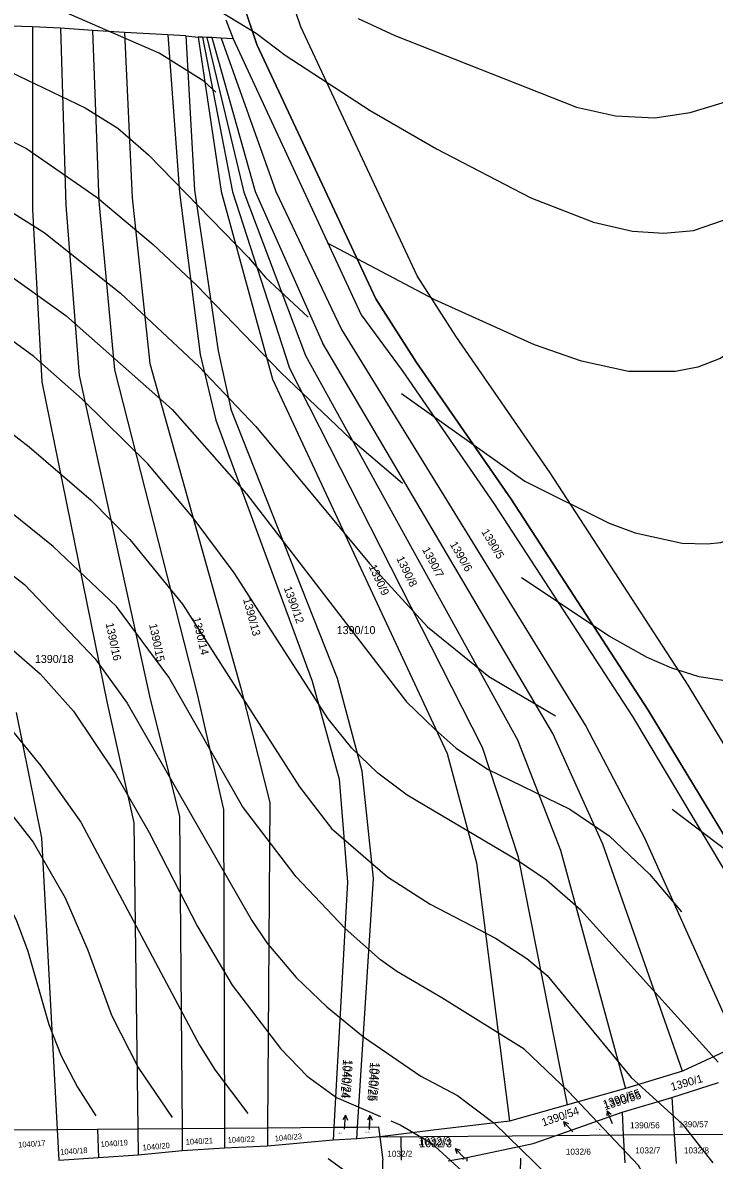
# Model space of a CAD drawing. Extents: x -555860 to -552701, y -1187050 to -1182291.
# Drawn here: x -553379.4 to -553232.6, y -1185147.3 to -1184905.7 of the extents above; entities that cross this region are included whole.
import ezdxf

# ---------------------------------------------------------------- set-up
doc = ezdxf.new("R2010")
doc.units = 0
for name, color, linetype in [('LEG_2b', 7, 'Continuous'), ('Level 16', 7, 'Continuous'), ('Level 28', 7, 'Continuous'), ('Level 30', 7, 'Continuous'), ('Level 40', 7, 'Continuous'), ('Level 41', 7, 'Continuous'), ('navrh_BV', 7, 'Continuous'), ('Poz předměty', 7, 'Continuous'), ('stav_BV', 7, 'Continuous')]:
    doc.layers.add(name, color=color, linetype=linetype)

msp = doc.modelspace()

# ---------------------------------------------------------------- linework, layer by layer
at = {"layer": 'Level 16'}
for p, q in [((-553255.34, -1185136.77), (-553255.41, -1185137.88)), ((-553254.17, -1185139.53), (-553255.34, -1185136.77)), ((-553255.34, -1185136.77), (-553254.49, -1185137.49)), ((-553310.85, -1185137.73), (-553311.44, -1185138.68)), ((-553311.12, -1185140.72), (-553310.85, -1185137.73)), ((-553310.85, -1185137.73), (-553310.44, -1185138.77)), ((-553305.68, -1185137.76), (-553306.21, -1185138.75)), ((-553305.77, -1185140.76), (-553305.68, -1185137.76)), ((-553305.68, -1185137.76), (-553305.21, -1185138.77)), ((-553262.59, -1185141.28), (-553264.58, -1185139.04)), ((-553264.58, -1185139.04), (-553263.55, -1185139.45)), ((-553264.58, -1185139.04), (-553264.29, -1185140.12)), ((-553285.49, -1185146.96), (-553287.59, -1185144.82)), ((-553287.59, -1185144.82), (-553286.53, -1185145.18)), ((-553287.59, -1185144.82), (-553287.25, -1185145.88)), ((-553273.72, -1185146.85), (-553273.81, -1185149.85))]:
    msp.add_line(p, q, dxfattribs=at)
at = {"layer": 'Level 28'}
msp.add_lwpolyline([(-553335.3, -1184893.6), (-553329.69, -1184910.28), (-553304.44, -1184964.29), (-553295.78, -1184977.82), (-553275.71, -1185006.86), (-553246.62, -1185051.72), (-553209.69, -1185112.62), (-553192, -1185138.59), (-553167.79, -1185169.52), (-553146.64, -1185201.83), (-553123.18, -1185233.43), (-553081.09, -1185293.58), (-553054.48, -1185334.7), (-553025.69, -1185378.7), (-553018.36, -1185395.37), (-553012.48, -1185445.05)], dxfattribs=at)
at = {"layer": 'Level 30'}
for points in [[(-553002.47, -1185444.56), (-553008.6, -1185392.71), (-553016.87, -1185373.92), (-553046.1, -1185329.25), (-553072.79, -1185288), (-553115.07, -1185227.58), (-553138.44, -1185196.11), (-553159.66, -1185163.69), (-553183.92, -1185132.69), (-553201.28, -1185107.21), (-553238.15, -1185046.41), (-553267.4, -1185001.3), (-553287.45, -1184972.28), (-553295.66, -1184959.46), (-553320.39, -1184906.56), (-553325.94, -1184890.07)], [(-553335.3, -1184893.6), (-553329.69, -1184910.28), (-553304.44, -1184964.29), (-553295.78, -1184977.82), (-553275.71, -1185006.86), (-553246.62, -1185051.72), (-553209.69, -1185112.62), (-553192, -1185138.59), (-553167.79, -1185169.52), (-553146.64, -1185201.83), (-553123.18, -1185233.43), (-553081.09, -1185293.58), (-553054.48, -1185334.7), (-553025.69, -1185378.7), (-553018.36, -1185395.37), (-553012.48, -1185445.05)]]:
    msp.add_lwpolyline(points, dxfattribs=at)
at = {"layer": 'Level 40'}
for points in [[(-553338.44, -1184920.43), (-553340.94, -1184918.12), (-553350.45, -1184912.12), (-553378.74, -1184899.78)], [(-553230.62, -1184976.58), (-553231.35, -1184977.01), (-553236.06, -1184978.82), (-553240.78, -1184979.79), (-553250.76, -1184979.79), (-553260.74, -1184977.57), (-553270.73, -1184974.1), (-553291.94, -1184964.53), (-553314.68, -1184952.47)], [(-553231.77, -1185126.49), (-553260.88, -1185094.18), (-553268.23, -1185087.8), (-553274.33, -1185083.64), (-553297.77, -1185069.77), (-553304.01, -1185065.06), (-553309.55, -1185059.79), (-553314.54, -1185053.55), (-553334.51, -1185022.49), (-553343.24, -1185010.85), (-553352.81, -1184999.34), (-553366.82, -1184985.61), (-553377.08, -1184976.6), (-553389.97, -1184967.17), (-553402.73, -1184960.37), (-553410.49, -1184957.6), (-553416.32, -1184956.22), (-553427.96, -1184955.66), (-553439.61, -1184958.02), (-553451.26, -1184963.15), (-553462.21, -1184970.91), (-553471.78, -1184978.68), (-553477.33, -1184982.28)], [(-553477.33, -1185069.78), (-553468.18, -1185064.51), (-553455.42, -1185055.08), (-553435.73, -1185034.97), (-553430.04, -1185030.81), (-553426.65, -1185029.25), (-553418.23, -1185029.41), (-553414.65, -1185030.26), (-553409.66, -1185032.34), (-553404.67, -1185035.39), (-553394.27, -1185043.29), (-553384.43, -1185052.72), (-553375.55, -1185063.53), (-553367.09, -1185075.46), (-553341.86, -1185122.88), (-553338.53, -1185128.15), (-553331.59, -1185137.33)], [(-553314.59, -1185146.92), (-553307.32, -1185152.14)]]:
    msp.add_lwpolyline(points, dxfattribs=at)
at = {"layer": 'Level 41'}
for points in [[(-553414, -1184900.21), (-553380.27, -1184916.97), (-553366.12, -1184923.77), (-553359.19, -1184928.07), (-553352.67, -1184933.75), (-553331.46, -1184955.52), (-553327.85, -1184959.82), (-553318.82, -1184968.23)], [(-553343.7, -1184899.43), (-553329.87, -1184907.88), (-553323.7, -1184912.54), (-553305.67, -1184924.32), (-553291.53, -1184932.5), (-553271.56, -1184942.9), (-553258.25, -1184948.03), (-553249.93, -1184949.97), (-553243.27, -1184950.39), (-553237.01, -1184949.79), (-553228.58, -1184946.93), (-553222.89, -1184943.18), (-553216.1, -1184937.5), (-553183.51, -1184903.25)], [(-553308.17, -1184904.77), (-553300.4, -1184908.38), (-553261.85, -1184923.63), (-553253.53, -1184925.43), (-553245.21, -1184925.85), (-553237.73, -1184924.74), (-553230.9, -1184922.73), (-553225.25, -1184920.3), (-553220.81, -1184917.81), (-553213.32, -1184911.98), (-553203.34, -1184902.28)], [(-553299.02, -1184984.45), (-553272.81, -1185003.08), (-553254.92, -1185011.95), (-553249.37, -1185014.03), (-553239.39, -1185016.25), (-553234.12, -1185016.39), (-553231.18, -1185016.05), (-553228.3, -1185015.01), (-553225.11, -1185013.06), (-553222.34, -1185010.71), (-553220.67, -1185008.35), (-553208.89, -1184983.39), (-553195.71, -1184962.04), (-553182.12, -1184946.37), (-553166.6, -1184930.15), (-553156.61, -1184920.86), (-553144.69, -1184911.29), (-553132.76, -1184902.97)], [(-553107.39, -1184901.03), (-553122.36, -1184910.6), (-553139.42, -1184924.32), (-553146.63, -1184931.81), (-553156.47, -1184944.29), (-553178.94, -1184976.74), (-553187.67, -1184991.71), (-553197.66, -1185014.17), (-553203.48, -1185034.14), (-553206.53, -1185040.8), (-553208.33, -1185043.01), (-553213.32, -1185046.06), (-553218.64, -1185046.57), (-553223.86, -1185046.48), (-553235.8, -1185044.59), (-553241.61, -1185042.74), (-553246.85, -1185040.47), (-553254.92, -1185035.94), (-553273.53, -1185023.56)], [(-553241.49, -1185072.74), (-553220.53, -1185088.63), (-553211.66, -1185093.07), (-553207.22, -1185094.32), (-553203.95, -1185093.77), (-553201.26, -1185092.79), (-553199.5, -1185091.46), (-553197.24, -1185088.77), (-553194.05, -1185082.67), (-553191.69, -1185075.18), (-553188.09, -1185050.22), (-553186.46, -1185043.11), (-553184.9, -1185037.74), (-553177.55, -1185014.73), (-553172.28, -1184995.32), (-553163.68, -1184975.9), (-553148.85, -1184950.95), (-553143.81, -1184943.85), (-553140.67, -1184939.85), (-553129.57, -1184927.93), (-553114.32, -1184916.14), (-553103.79, -1184910.18), (-553092.69, -1184905.05)], [(-553492.86, -1184929.18), (-553468.73, -1184916.42), (-553459.86, -1184914.2), (-553444.6, -1184913.51), (-553434.9, -1184914.2), (-553421.59, -1184916.28), (-553406.06, -1184920.02), (-553399.14, -1184922.56), (-553392.75, -1184925.29), (-553378.6, -1184932.36), (-553363.63, -1184942.77), (-553351.7, -1184952.75), (-553342.41, -1184961.48), (-553324.53, -1184980.06), (-553309.83, -1184994.07), (-553298.74, -1185003.47)], [(-553482.73, -1184948.73), (-553474.18, -1184943.68), (-553459.3, -1184936.11), (-553440.17, -1184930.98), (-553431.81, -1184929.99), (-553426.58, -1184929.87), (-553416.04, -1184930.98), (-553405.78, -1184934.03), (-553394.69, -1184938.74), (-553382.48, -1184945.4), (-553374.86, -1184950.25), (-553358.64, -1184963.15), (-553342, -1184978.68), (-553329.93, -1184991.43), (-553305.81, -1185020.55), (-553293.47, -1185034), (-553280.43, -1185044.54), (-553266.31, -1185052.87)], [(-553484.81, -1184966.89), (-553460.96, -1184951.64), (-553451.81, -1184947.48), (-553441.83, -1184944.57), (-553436.84, -1184943.73), (-553426.85, -1184943.6), (-553416.04, -1184944.84), (-553409.39, -1184946.51), (-553404.91, -1184947.98), (-553395.52, -1184951.5), (-553381.93, -1184959.54), (-553370.28, -1184967.86), (-553347.68, -1184987.83), (-553331.88, -1185005.71), (-553297.9, -1185049.95), (-553291.87, -1185055.81), (-553287.37, -1185059.79), (-553280.71, -1185064.23), (-553263.24, -1185072.69), (-553254.92, -1185078.37), (-553246.32, -1185086.55), (-553239.57, -1185094.54)], [(-553232.04, -1185180.56), (-553238.56, -1185166.7), (-553248.68, -1185148.39), (-553263.52, -1185132.72), (-553272.95, -1185123.71), (-553290.42, -1185112.76), (-553299.98, -1185107.21), (-553303.41, -1185104.75), (-553310.94, -1185098.06), (-553321.34, -1185087.11), (-553332.71, -1185072.13), (-553348.38, -1185044.68), (-553359.47, -1185029.7), (-553372.92, -1185016.95), (-553393.85, -1185000.17), (-553401.48, -1184995.18), (-553411.88, -1184990.32), (-553416.87, -1184988.94), (-553426.85, -1184988.52), (-553434.34, -1184990.46), (-553441.83, -1184994.62), (-553470.95, -1185017.22), (-553479.82, -1185022.49)], [(-553386.92, -1184988.94), (-553378.05, -1184995.73), (-553364.88, -1185007.1), (-553356.7, -1185015.42), (-553345.46, -1185029.15), (-553320.64, -1185067.97), (-553313.85, -1185076.85), (-553301.93, -1185087.11), (-553292.91, -1185092.93), (-553279.05, -1185100.14), (-553272.39, -1185104.44), (-553268.09, -1185108.04), (-553250.21, -1185129.68), (-553239.39, -1185139.52), (-553232.87, -1185147.84)], [(-553481.76, -1185040.24), (-553474.28, -1185037.19), (-553463.6, -1185030.26), (-553455.28, -1185023.46), (-553439.47, -1185008.21), (-553434.34, -1185004.33), (-553430.04, -1185002.11), (-553422.7, -1185000.58), (-553417.7, -1185001), (-553413.82, -1185001.97), (-553402.18, -1185008.21), (-553392.47, -1185014.59), (-553379.02, -1185024.99), (-553364.04, -1185040.8), (-553357.25, -1185050.22), (-553330.77, -1185096.4), (-553327.58, -1185101.11), (-553321.34, -1185108.46), (-553314.82, -1185114.7), (-553307.06, -1185121.08), (-553294.85, -1185129.4), (-553287.09, -1185133.56), (-553279.32, -1185139.38), (-553267.82, -1185150.61)], [(-553483.57, -1185057.16), (-553476.22, -1185053.55), (-553461.66, -1185042.32), (-553439.33, -1185021.8), (-553433.93, -1185017.5), (-553430.61, -1185016.21), (-553425.75, -1185015.56), (-553421.31, -1185015.56), (-553416.25, -1185017.04), (-553410.77, -1185019.16), (-553401.9, -1185024.02), (-553386.37, -1185034.7), (-553375.69, -1185043.98), (-553368.62, -1185051.89), (-553359.74, -1185065.2), (-553352.54, -1185077.68), (-553342.28, -1185097.65), (-553334.93, -1185110.12), (-553324.67, -1185123.57), (-553318.98, -1185129.4), (-553312.82, -1185133.95), (-553303.43, -1185138.03)], [(-553483.54, -1185087.17), (-553474.55, -1185081.84), (-553465.12, -1185075.6), (-553428.52, -1185047.59), (-553421.31, -1185044.4), (-553418.4, -1185043.77), (-553414.65, -1185044.12), (-553406.33, -1185049.25), (-553397.6, -1185057.02), (-553384.01, -1185071.02), (-553377.22, -1185079.76), (-553370.42, -1185091.54), (-553365.57, -1185102.64), (-553360.58, -1185116.5), (-553354.89, -1185127.59), (-553347.66, -1185138.24)], [(-553485.37, -1185099.59), (-553468.18, -1185090.02), (-553460.13, -1185084.47), (-553435.45, -1185065.61), (-553431.15, -1185063.12), (-553423.67, -1185060.07), (-553419.55, -1185059.94), (-553413.82, -1185061.04), (-553408, -1185064.09), (-553399.96, -1185070.88), (-553391.22, -1185080.17), (-553384.29, -1185089.6), (-553380.82, -1185096.26), (-553378.32, -1185102.91), (-553373.89, -1185118.44), (-553371.25, -1185125.1), (-553367.79, -1185131.76), (-553363.9, -1185137.88)], [(-553301.28, -1185138.95), (-553299.29, -1185139.8), (-553292.64, -1185143.68), (-553283.76, -1185151.72), (-553276.55, -1185161.43), (-553265.32, -1185178.9), (-553257.97, -1185193.87), (-553253.12, -1185206.35), (-553245.49, -1185231.31), (-553238.84, -1185248.78), (-553226.64, -1185271.8), (-553222.06, -1185279.28), (-553201.75, -1185306.27)]]:
    msp.add_lwpolyline(points, dxfattribs=at)
at = {"layer": 'navrh_BV'}
for p, q in [((-553329.69, -1184910.28), (-553335.3, -1184893.6)), ((-553336.3, -1184905.07), (-553334.72, -1184909.13)), ((-553377.34, -1184906.53), (-553384.13, -1184906.33)), ((-553377.34, -1184906.53), (-553377.33, -1184945.33)), ((-553371.36, -1184906.84), (-553377.34, -1184906.53)), ((-553371.36, -1184906.84), (-553370.26, -1184944.45)), ((-553364.62, -1184907.34), (-553371.36, -1184906.84)), ((-553364.62, -1184907.34), (-553363.23, -1184943.57)), ((-553357.77, -1184907.73), (-553364.62, -1184907.34)), ((-553357.77, -1184907.73), (-553356.15, -1184942.85)), ((-553348.61, -1184908.22), (-553357.77, -1184907.73)), ((-553348.61, -1184908.22), (-553346.1, -1184941.74)), ((-553344.76, -1184908.47), (-553348.61, -1184908.22)), ((-553344.76, -1184908.47), (-553342.96, -1184941.27)), ((-553344.76, -1184908.47), (-553342.15, -1184908.72)), ((-553342.15, -1184908.72), (-553337.24, -1184941.52)), ((-553341.24, -1184908.77), (-553342.15, -1184908.72)), ((-553341.24, -1184908.77), (-553334.86, -1184941.6)), ((-553340.33, -1184908.81), (-553341.24, -1184908.77)), ((-553340.33, -1184908.81), (-553332.46, -1184941.68)), ((-553339.24, -1184908.81), (-553340.33, -1184908.81)), ((-553339.24, -1184908.81), (-553330.06, -1184941.56)), ((-553337.26, -1184908.98), (-553339.24, -1184908.81)), ((-553337.26, -1184908.98), (-553325.68, -1184941.53)), ((-553334.72, -1184909.13), (-553337.26, -1184908.98)), ((-553334.72, -1184909.13), (-553307.56, -1184967.75)), ((-553304.44, -1184964.29), (-553329.69, -1184910.28)), ((-553346.1, -1184941.74), (-553341.75, -1184976.15)), ((-553342.96, -1184941.27), (-553337.94, -1184975.4)), ((-553337.24, -1184941.52), (-553326.35, -1184981.4)), ((-553334.86, -1184941.6), (-553322.85, -1184978.84)), ((-553332.46, -1184941.68), (-553319.36, -1184976.36)), ((-553330.06, -1184941.56), (-553315.76, -1184973.67)), ((-553325.68, -1184941.53), (-553311.74, -1184970.85)), ((-553363.23, -1184943.57), (-553359.95, -1184979.37)), ((-553356.15, -1184942.85), (-553352.43, -1184978.04)), ((-553377.33, -1184945.33), (-553375.37, -1184981.98)), ((-553370.26, -1184944.45), (-553367.41, -1184980.58)), ((-553295.78, -1184977.82), (-553304.44, -1184964.29)), ((-553307.56, -1184967.75), (-553298.83, -1184979.58)), ((-553311.74, -1184970.85), (-553259.87, -1185055.08)), ((-553337.94, -1184975.4), (-553335.24, -1184987.69)), ((-553266.86, -1185056.63), (-553315.76, -1184973.67)), ((-553352.43, -1184978.04), (-553333.12, -1185047.02)), ((-553341.75, -1184976.15), (-553338.44, -1184990.12)), ((-553319.36, -1184976.36), (-553274.39, -1185058.02)), ((-553275.71, -1185006.86), (-553295.78, -1184977.82)), ((-553367.41, -1184980.58), (-553352.32, -1185049.37)), ((-553359.95, -1184979.37), (-553342.34, -1185048.31)), ((-553281.82, -1185059.61), (-553322.85, -1184978.84)), ((-553298.83, -1184979.58), (-553279.36, -1185007.77)), ((-553375.37, -1184981.98), (-553361.5, -1185050.19)), ((-553326.35, -1184981.4), (-553289.32, -1185060.93)), ((-553312.55, -1185044.94), (-553335.24, -1184987.69)), ((-553338.44, -1184990.12), (-553317.98, -1185045.55)), ((-553246.62, -1185051.72), (-553275.71, -1185006.86)), ((-553279.36, -1185007.77), (-553249.97, -1185053.05)), ((-553317.98, -1185045.55), (-553312.22, -1185066.34)), ((-553307.34, -1185064.67), (-553312.55, -1185044.94)), ((-553333.12, -1185047.02), (-553326.94, -1185071.3)), ((-553361.5, -1185050.19), (-553355.8, -1185075.64)), ((-553352.32, -1185049.37), (-553346.11, -1185074.23)), ((-553342.34, -1185048.31), (-553336.76, -1185072.81)), ((-553380.78, -1185052.17), (-553375.43, -1185078.81)), ((-553249.97, -1185053.05), (-553212.7, -1185115.4)), ((-553209.69, -1185112.62), (-553246.62, -1185051.72)), ((-553259.87, -1185055.08), (-553247.38, -1185078.83)), ((-553256.22, -1185080.16), (-553266.86, -1185056.63)), ((-553274.12, -1185082.88), (-553281.82, -1185059.61)), ((-553274.39, -1185058.02), (-553265.24, -1185081.43)), ((-553289.32, -1185060.93), (-553283.06, -1185084.09)), ((-553304.96, -1185087.46), (-553307.34, -1185064.67)), ((-553312.22, -1185066.34), (-553310.43, -1185088.24)), ((-553326.94, -1185071.3), (-553327.44, -1185140.4)), ((-553346.11, -1185074.23), (-553345.58, -1185140.55)), ((-553336.76, -1185072.81), (-553336.56, -1185140.47)), ((-553355.8, -1185075.64), (-553354.94, -1185140.63)), ((-553375.43, -1185078.81), (-553372.09, -1185140.77)), ((-553247.38, -1185078.83), (-553227.58, -1185122.9)), ((-553265.24, -1185081.43), (-553251.44, -1185132.02)), ((-553239.29, -1185128.38), (-553256.22, -1185080.16)), ((-553283.06, -1185084.09), (-553276.06, -1185139.02)), ((-553263.77, -1185135.53), (-553274.12, -1185082.88)), ((-553310.43, -1185088.24), (-553313.33, -1185140.28)), ((-553308.32, -1185140.24), (-553304.96, -1185087.46)), ((-553227.58, -1185122.9), (-553239.29, -1185128.38)), ((-553239.29, -1185128.38), (-553251.44, -1185132.02)), ((-553251.44, -1185132.02), (-553263.77, -1185135.53)), ((-553241.61, -1185133.93), (-553231.65, -1185130.78)), ((-553252.16, -1185137.1), (-553241.61, -1185133.93)), ((-553241.61, -1185133.93), (-553241.09, -1185141.81)), ((-553263.77, -1185135.53), (-553276.06, -1185139.02)), ((-553266.13, -1185142), (-553252.16, -1185137.1)), ((-553252.16, -1185137.1), (-553251.91, -1185141.89)), ((-553276.06, -1185139.02), (-553292.27, -1185140.89)), ((-553381.51, -1185140.85), (-553372.09, -1185140.77)), ((-553372.09, -1185140.77), (-553363.5, -1185140.7)), ((-553372.09, -1185140.77), (-553371.73, -1185147.36)), ((-553363.5, -1185140.7), (-553354.94, -1185140.63)), ((-553363.5, -1185140.7), (-553363.3, -1185146.77)), ((-553354.94, -1185140.63), (-553345.58, -1185140.55)), ((-553354.94, -1185140.63), (-553354.87, -1185146.18)), ((-553345.58, -1185140.55), (-553336.56, -1185140.47)), ((-553345.58, -1185140.55), (-553345.54, -1185145.26)), ((-553336.56, -1185140.47), (-553327.44, -1185140.4)), ((-553336.56, -1185140.47), (-553336.55, -1185144.71)), ((-553327.44, -1185140.4), (-553327.47, -1185144.33)), ((-553327.44, -1185140.4), (-553313.33, -1185140.28)), ((-553313.33, -1185140.28), (-553313.48, -1185143)), ((-553313.33, -1185140.28), (-553308.32, -1185140.24)), ((-553308.48, -1185142.76), (-553308.32, -1185140.24)), ((-553303.58, -1185142.29), (-553308.48, -1185142.76)), ((-553308.32, -1185140.24), (-553303.84, -1185140.2)), ((-553303.84, -1185140.2), (-553303.58, -1185142.29)), ((-553292.27, -1185140.89), (-553303.58, -1185142.29)), ((-553303.58, -1185142.29), (-553266.13, -1185142)), ((-553303.58, -1185142.29), (-553302.97, -1185147.25)), ((-553271.02, -1185143.71), (-553266.13, -1185142)), ((-553266.13, -1185142), (-553251.91, -1185141.89)), ((-553251.91, -1185141.89), (-553241.09, -1185141.81)), ((-553251.91, -1185141.89), (-553251.59, -1185147.85)), ((-553241.09, -1185141.81), (-553230.72, -1185141.72)), ((-553241.09, -1185141.81), (-553240.69, -1185147.98)), ((-553336.55, -1185144.71), (-553345.54, -1185145.26)), ((-553327.47, -1185144.33), (-553336.55, -1185144.71)), ((-553313.48, -1185143), (-553327.47, -1185144.33)), ((-553308.48, -1185142.76), (-553313.48, -1185143)), ((-553285.13, -1185146.68), (-553271.02, -1185143.71)), ((-553363.3, -1185146.77), (-553371.73, -1185147.36)), ((-553354.87, -1185146.18), (-553363.3, -1185146.77)), ((-553345.54, -1185145.26), (-553354.87, -1185146.18)), ((-553302.92, -1185150.06), (-553302.97, -1185147.25)), ((-553289.09, -1185147.41), (-553285.13, -1185146.68)), ((-553285.13, -1185146.68), (-553285.12, -1185147.46))]:
    msp.add_line(p, q, dxfattribs=at)
at = {"layer": 'Poz předměty'}
msp.add_lwpolyline([(-553298.97, -1185147.3), (-553299.05, -1185142.26)], dxfattribs=at)
at = {"layer": 'stav_BV'}
for p, q in [((-553255.34, -1185136.77), (-553255.41, -1185137.89)), ((-553254.17, -1185139.53), (-553255.34, -1185136.77)), ((-553255.34, -1185136.77), (-553254.49, -1185137.49)), ((-553310.86, -1185137.73), (-553311.45, -1185138.68)), ((-553311.12, -1185140.72), (-553310.86, -1185137.73)), ((-553310.86, -1185137.73), (-553310.45, -1185138.77)), ((-553305.67, -1185137.76), (-553306.2, -1185138.74)), ((-553305.77, -1185140.76), (-553305.67, -1185137.76)), ((-553305.67, -1185137.76), (-553305.2, -1185138.78)), ((-553285.49, -1185146.96), (-553287.57, -1185144.8)), ((-553287.57, -1185144.8), (-553286.52, -1185145.17)), ((-553287.57, -1185144.8), (-553287.24, -1185145.87))]:
    msp.add_line(p, q, dxfattribs=at)

# ---------------------------------------------------------------- texts
at = {"layer": 'LEG_2b'}
for s, height, rotation, p in [('1390/5', 1.7, 301, (-553282.08, -1185013.81)), ('1390/6', 1.7, 300, (-553288.78, -1185016.45)), ('1390/8', 1.7, 296, (-553300.12, -1185019.46)), ('1390/7', 1.7, 298, (-553294.66, -1185017.58)), ('1390/9', 1.7, 295, (-553305.98, -1185021.22)), ('1390/12', 1.7, 290, (-553324.01, -1185025.74)), ('1390/13', 1.7, 285, (-553332.63, -1185028.15)), ('1390/16', 1.7, 282, (-553361.82, -1185033.29)), ('1390/15', 1.7, 282, (-553352.59, -1185033.49)), ('1390/14', 1.7, 283, (-553343.36, -1185032.1)), ('1040/24', 1.7, 266, (-553311.38, -1185125.83)), ('1040/25', 1.7, 266, (-553305.66, -1185126.44)), ('1390/1', 1.7, 16, (-553241.56, -1185132.57)), ('1390/55', 1.7, 18, (-553255.74, -1185136.66)), ('1040/21', 1.2, 3, (-553344.78, -1185144)), ('1040/22', 1.2, 2, (-553335.88, -1185143.59)), ('1040/23', 1.2, 5, (-553325.85, -1185143.28)), ('1040/17', 1.2, 4, (-553380.33, -1185144.61)), ('1040/18', 1.2, 4, (-553371.41, -1185146.14)), ('1040/19', 1.2, 4, (-553362.83, -1185144.51)), ('1040/20', 1.2, 5, (-553353.91, -1185145.22))]:
    msp.add_text(s, height=height, rotation=rotation, dxfattribs=at).set_placement(p)
for s, height, p in [('1390/10', 1.7, (-553312.74, -1185035.54)), ('1390/18', 1.7, (-553376.83, -1185041.67)), ('1390/56', 1.3, (-553250.45, -1185140.51)), ('1390/57', 1.3, (-553240.13, -1185140.29)), ('1040/24', 0.2, (-553312.56, -1185141.61)), ('1040/25', 0.2, (-553306.73, -1185141.41)), ('1390/55', 0.2, (-553257.76, -1185140.79)), ('1032/3', 1.7, (-553295.22, -1185144.53)), ('1032/6', 1.3, (-553264.09, -1185146.11)), ('1032/7', 1.3, (-553249.34, -1185145.84)), ('1032/8', 1.3, (-553239.02, -1185145.84)), ('1032/2', 1.3, (-553302, -1185146.56)), ('1032/3', 0.2, (-553286.15, -1185147.23))]:
    msp.add_text(s, height=height, dxfattribs=at).set_placement(p)
at = {"layer": 'Level 16'}
for s, rotation, p in [('1040/24', 266.4, (-553310.99, -1185125.91)), ('1040/25', 265.5, (-553305.2, -1185126.48)), ('1390/55', 18, (-553255.92, -1185136.27)), ('1390/54', 18.9, (-553268.89, -1185140.12))]:
    msp.add_text(s, height=1.7, rotation=rotation, dxfattribs=at).set_placement(p)
msp.add_text('1032/3', height=1.7, dxfattribs=at).set_placement((-553295.44, -1185144.1))

doc.saveas('drawing.dxf')
